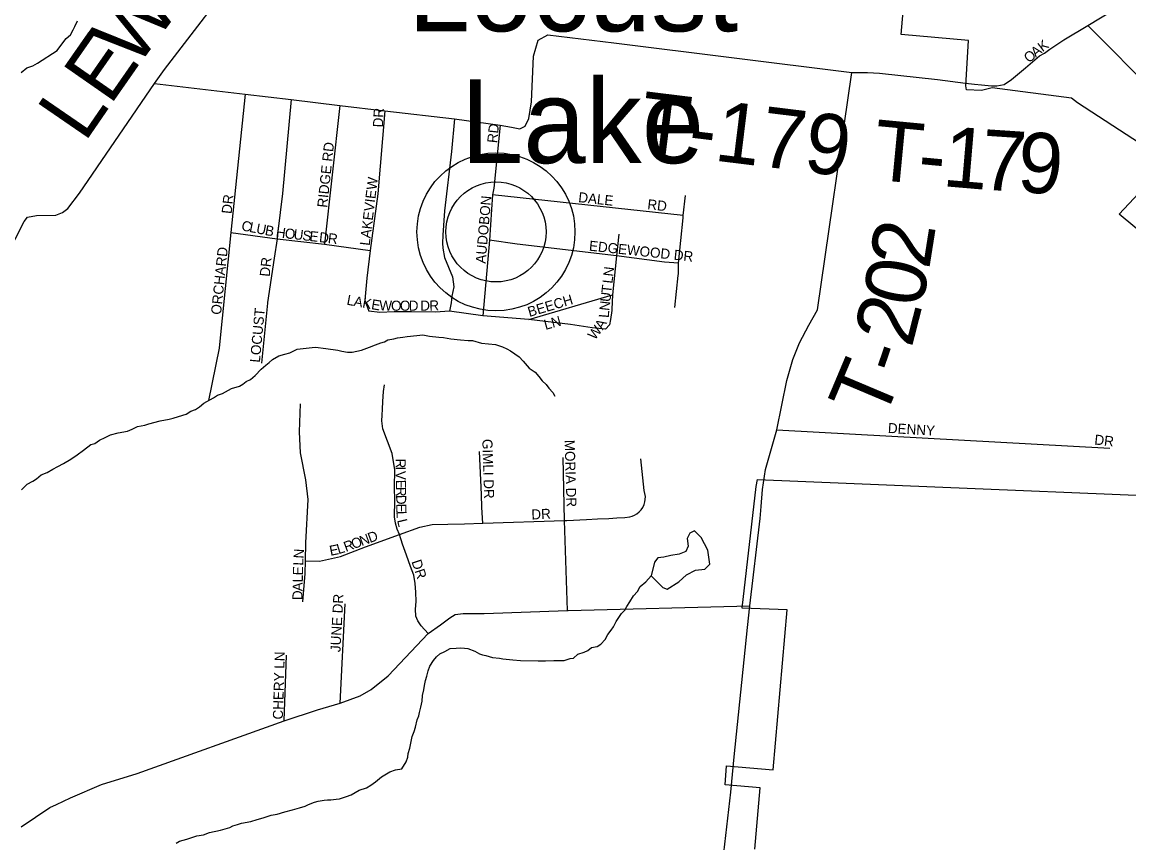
# Model space of a CAD drawing. Extents: x 1310247 to 1664935, y 235267 to 584339.
# Drawn here: x 1473756 to 1479257, y 375516 to 379597 of the extents above; entities that cross this region are included whole.
import ezdxf

# ---------------------------------------------------------------- set-up
doc = ezdxf.new("R2010")
doc.units = 0
for name, color, linetype in [('GM_X_City_Street', 7, 'Continuous'), ('GM_X_City_Street_Text', 7, 'Continuous'), ('GM_X_Corporation', 7, 'Continuous'), ('GM_X_Minor_Lake', 7, 'Continuous'), ('GM_X_Minor_River', 7, 'Continuous'), ('GM_X_Township_Road', 7, 'Continuous'), ('GM_X_Township_Road_Text', 7, 'Continuous'), ('GM_X_Township_Subdivision', 7, 'Continuous'), ('GM_X_Township_Subdivision_Text', 7, 'Continuous'), ('GM_X_Unincorporated', 7, 'Continuous'), ('GM_X_Unincorporated_Location', 7, 'Continuous'), ('GM_X_Unincorporated_Text', 7, 'Continuous')]:
    doc.layers.add(name, color=color, linetype=linetype)

msp = doc.modelspace()

# ---------------------------------------------------------------- linework, layer by layer
at = {"layer": 'GM_X_City_Street'}
for points in [[(1478596.3, 379279.6), (1478601.2, 379279.7), (1478636.9, 379286.5), (1478674, 379311.3), (1478744.1, 379370.1), (1478779.1, 379398.7), (1478813.6, 379428.8), (1478838.3, 379442.9), (1478864.4, 379462.4), (1478934.2, 379508.3), (1479054, 379580.4), (1479478.4, 379838.1), (1479631.8, 379914.8)], [(1479728.2, 378951.3), (1479392.9, 379238.4), (1479054, 379580.4)]]:
    msp.add_lwpolyline(points, dxfattribs=at)
at = {"layer": 'GM_X_Corporation'}
for points in [[(1479433.3, 378455.5), (1479209.8, 378641.8), (1479453.2, 378901.8), (1479002.1, 379195), (1478972.4, 379219.1), (1478577.1, 379269.4), (1478525.6, 379257.3), (1478449.6, 379260.3), (1478447.6, 379280.7), (1478459.4, 379505.4), (1478124.7, 379534.7), (1478173.2, 380089.8)], [(1477397.6, 375485.3), (1477424.2, 375789.9), (1477251.2, 375805), (1477257.8, 375899.1), (1477489.2, 375878.8), (1477558.8, 376674.5), (1477335.8, 376683.2), (1477405.4, 377287.6), (1477411.6, 377322.4), (1480296.6, 377203)]]:
    msp.add_lwpolyline(points, dxfattribs=at)
at = {"layer": 'GM_X_Minor_Lake'}
for points in [[(1476882.6, 376843.2), (1476941.1, 376786.3), (1476963.1, 376777.9), (1477019.9, 376813.1), (1477058.6, 376848.5), (1477103.2, 376871.9), (1477149.5, 376877.1), (1477174, 376900.8), (1477165.1, 376971.2), (1477132.1, 377034), (1477098.5, 377066.6)], [(1477098.5, 377066.6), (1477074.2, 377055), (1477061.7, 377029.1), (1477067.1, 376990.9), (1477054.6, 376965), (1477022.3, 376951.5), (1476980, 376944.2), (1476945.7, 376936.8), (1476915.5, 376933.3), (1476899.1, 376911.5), (1476882.6, 376843.2)]]:
    msp.add_lwpolyline(points, dxfattribs=at)
at = {"layer": 'GM_X_Minor_River'}
for points in [[(1473751.1, 379346.4), (1473779.6, 379370), (1473809.8, 379379.5), (1473832.1, 379393.2), (1473929.6, 379455.8), (1473943.9, 379473.6), (1473974.7, 379515.2), (1473997.1, 379532.9), (1474009.6, 379558.8), (1474017.9, 379574.7), (1474030.4, 379602.6)], [(1474571.6, 377646.9), (1474593.9, 377662.6), (1474618.1, 377670.2), (1474638.4, 377683.9), (1474658.8, 377701.6), (1474707.4, 377728.9), (1474727.7, 377742.6), (1474751.9, 377750.2), (1474796.5, 377775.5), (1474836.9, 377786.8), (1474853.1, 377796.6), (1474869.4, 377810.4), (1474891.6, 377820), (1474914, 377839.7), (1474944.7, 377871.3), (1474967.1, 377891), (1474983.4, 377904.8), (1474999.7, 377918.6), (1475032.1, 377938.1), (1475062.4, 377945.6), (1475086.6, 377953.2), (1475123, 377970.6), (1475197.4, 377979.4), (1475213.5, 377981.1), (1475265.6, 377974.2), (1475325.7, 377965.1), (1475345.7, 377960.7), (1475373.7, 377956.2), (1475395.8, 377955.8), (1475442.1, 377965.1), (1475482.5, 377980.4), (1475512.8, 377991.9), (1475539, 378001.5), (1475557.2, 378007.2), (1475573.4, 378017), (1475603.6, 378022.5), (1475621.8, 378026.2), (1475647.9, 378029.7), (1475670.1, 378033.4), (1475718.3, 378038.5), (1475748.5, 378042), (1475780.5, 378035.5), (1475826.6, 378030.6), (1475850.6, 378028.2), (1475886.7, 378021.5), (1475934.8, 378016.7), (1475972.9, 378014), (1475994.9, 378013.6), (1476038.9, 378000.8), (1476109, 377993.5), (1476143, 377982.9), (1476164.9, 377972.5), (1476182.7, 377962.1), (1476226.4, 377933.2), (1476246.1, 377910.8), (1476275.6, 377876.1), (1476305.4, 377855.5), (1476325.1, 377835.1), (1476340.8, 377812.7), (1476360.6, 377794.3), (1476374.3, 377776), (1476394.1, 377755.6), (1476403.8, 377737.3)], [(1473752.2, 377271.6), (1473780.8, 377299.2), (1473809.2, 377314.8), (1473827.4, 377326.5), (1473849.9, 377346.2), (1473880.2, 377357.7), (1473908.5, 377373.3), (1473932.8, 377386.9), (1473961.2, 377402.5), (1473997.7, 377423.9), (1474030.2, 377445.5), (1474060.7, 377469), (1474097.3, 377496.5), (1474117.5, 377502.2), (1474139.8, 377517.8), (1474168.1, 377531.4), (1474194.5, 377545), (1474232.8, 377554.4), (1474279.1, 377563.6), (1474303.3, 377573.2), (1474329.7, 377586.8), (1474365.9, 377592.2), (1474386.1, 377599.9), (1474442.5, 377615), (1474486.8, 377622.2), (1474507, 377627.9), (1474555.4, 377643.1), (1474571.6, 377646.9)], [(1475163, 375698.3), (1475179.2, 375706), (1475209.5, 375717.5), (1475227.7, 375723.2), (1475257.9, 375728.8), (1475274, 375730.5), (1475290, 375730.2), (1475316.2, 375733.8), (1475334.3, 375735.4), (1475368.6, 375746.9), (1475390.8, 375754.5), (1475431.3, 375777.9), (1475467.7, 375789.3), (1475490, 375803), (1475512.3, 375818.7), (1475542.9, 375844.3), (1475559.1, 375854), (1475583.4, 375869.7), (1475611.7, 375879.2), (1475643.9, 375884.7), (1475664.5, 375918.5), (1475673, 375942.4), (1475675.3, 375960.5), (1475683.8, 375986.4), (1475694.8, 376044.5), (1475705.2, 376070.4), (1475711.6, 376090.4), (1475720.3, 376128.4), (1475728.6, 376148.3), (1475730.9, 376164.4), (1475737.4, 376190.3), (1475743.9, 376220.4), (1475746.4, 376248.5), (1475752.9, 376276.5), (1475755.3, 376298.5), (1475761.7, 376322.5), (1475768.1, 376344.5), (1475774.5, 376370.5), (1475783, 376394.4), (1475801.5, 376422.2), (1475815.9, 376440.1), (1475832.2, 376455.8), (1475856.5, 376467.5), (1475882.8, 376483.1), (1475913, 376484.5), (1475935.1, 376486.2), (1475955.1, 376483.8), (1475971.1, 376481.5), (1476007, 376468.8), (1476028.9, 376456.4), (1476044.9, 376450.1), (1476060.9, 376447.8), (1476094.8, 376437.2), (1476128.9, 376434.6), (1476144.9, 376430.3), (1476195, 376425.4), (1476233.1, 376422.7), (1476321.4, 376421.2), (1476357.5, 376420.5), (1476399.7, 376421.8), (1476449.9, 376422.9), (1476480.2, 376432.4), (1476496.3, 376434.2), (1476518.7, 376453.9), (1476548.9, 376463.4), (1476567.2, 376473.1), (1476585.5, 376486.8), (1476613.7, 376492.4), (1476631.9, 376504.1), (1476654.4, 376527.8), (1476666.9, 376551.7), (1476683.3, 376573.5), (1476695.6, 376589.3), (1476708.1, 376617.3), (1476734.9, 376657), (1476751.2, 376672.7), (1476761.5, 376690.6), (1476776, 376714.5), (1476794.5, 376744.3), (1476815, 376766), (1476827.4, 376789.9), (1476855.9, 376813.5), (1476882.9, 376842.8)], [(1474521.6, 375514.7), (1474537.8, 375524.4), (1474574.1, 375533.8), (1474624.6, 375551), (1474656.8, 375556.5), (1474687.1, 375568), (1474741.5, 375579.1), (1474787.9, 375592.4), (1474804, 375600.1), (1474826.2, 375607.8), (1474846.4, 375613.4), (1474892.7, 375622.7), (1474925, 375632.1), (1474953.3, 375639.7), (1474993.6, 375653), (1475023.8, 375658.5), (1475062.2, 375669.9), (1475100.5, 375679.3), (1475134.8, 375690.7), (1475163, 375698.3)]]:
    msp.add_lwpolyline(points, dxfattribs=at)
at = {"layer": 'GM_X_Township_Road'}
for points in [[(1474414.3, 379292.2), (1474414.3, 379292.2), (1474463.8, 379361.3), (1474866.7, 379886.9), (1474983.5, 380045.4), (1475023.1, 380124.7), (1475031.5, 380178.9), (1475048.2, 380295.7), (1475071.1, 380473), (1475127.4, 381259.4), (1475146.4, 381427), (1475164.2, 381592.2), (1475177.1, 381759), (1475238.4, 382310.7), (1475299.6, 382891), (1475330.3, 383123.9), (1475336.4, 383279.2), (1475348.7, 383452.9), (1475352.7, 383737.9)], [(1474414.3, 379292.2), (1474865.2, 379238.6), (1475092.7, 379211.6), (1475335.6, 379182.8), (1475558.1, 379156.4), (1475904.9, 379115.3), (1476132.5, 379084.8), (1476189.1, 379074.8), (1476229.1, 379065.5), (1476256.2, 379080.2), (1476274.7, 379117.3), (1476287.1, 379199.9), (1476297.1, 379427.1), (1476320.3, 379507.4), (1476369.7, 379533.7), (1476697.3, 379493.5), (1477880.2, 379345.7), (1477958.4, 379346.6), (1478018, 379342.6), (1478306, 379311.3), (1478445.6, 379293.6), (1478490.6, 379288.6)], [(1477429.5, 377188.2), (1477436.3, 377272.3), (1477450.4, 377373), (1477507, 377569.1), (1477557.3, 377815.6), (1477586.5, 377919.8), (1477620, 378002), (1477666, 378090.4), (1477709.3, 378165.5), (1477880.2, 379345.7)], [(1473673.9, 378426), (1473674.4, 378427), (1473765.9, 378605.6), (1473782.5, 378627.3), (1473826.7, 378636.1), (1473922.7, 378637.7), (1473957.1, 378650.8), (1473983.6, 378670.2), (1474041.6, 378746.8), (1474414.3, 379292.2)], [(1478490.6, 379288.6), (1478524.3, 379284.8), (1478575.1, 379279.5), (1478596.3, 379279.6)], [(1477361.6, 376587.3), (1477372.7, 376694.5), (1477424.8, 377129.2), (1477429.5, 377188.2)], [(1473926.2, 375707.4), (1473996.8, 375739.4), (1474150.8, 375805.8), (1474327.5, 375860.9), (1475059.1, 376122.6), (1475223.6, 376176.7), (1475336.4, 376210.4), (1475436.6, 376246.4), (1475490.7, 376278.5), (1475576.1, 376346.2), (1475775, 376557.4), (1475835.3, 376599.4), (1475881.8, 376635), (1475908, 376650.7), (1475948.1, 376656.2), (1476052.1, 376656.9), (1476466.1, 376670.5), (1476469.7, 376670.6), (1477372.7, 376694.5)], [(1477078.3, 374104.2), (1477079.4, 374115.1), (1477181.9, 374832.6), (1477224.2, 375265.9), (1477239.3, 375423.2), (1477279, 375768.6), (1477294.9, 375943.6), (1477361.6, 376587.3)], [(1473750.5, 375595.3), (1473893.1, 375692.4), (1473926.2, 375707.4)]]:
    msp.add_lwpolyline(points, dxfattribs=at)
at = {"layer": 'GM_X_Township_Subdivision'}
for points in [[(1474865.2, 379238.6), (1474793.5, 378551.1), (1474735, 377976.8), (1474734.6, 377975.2)], [(1475092.7, 379211.6), (1475050.4, 378744.9), (1475027.6, 378555)], [(1475335.6, 379182.8), (1475259.6, 378493.1)], [(1475558.1, 379156.4), (1475523.7, 378742.5), (1475486.4, 378461.3), (1475469.8, 378323.6), (1475459.8, 378214.9), (1475478.6, 378158.9)], [(1475904.9, 379115.3), (1475890.7, 378952.7), (1475855.6, 378657.8), (1475847.6, 378536.8), (1475845.9, 378497), (1475847.6, 378472.9), (1475855, 378426.7), (1475894.7, 378330.6), (1475901.4, 378281.1), (1475892.5, 378233.9), (1475888.7, 378200.9), (1475880.4, 378159.6)], [(1476132.5, 379084.8), (1476100.9, 378770.4), (1476094.7, 378738.7), (1476089.7, 378665.8), (1476078.4, 378512.8), (1476045.4, 378137.1)], [(1477042.3, 378635.2), (1476094.7, 378738.7)], [(1477041.1, 378623.1), (1477042.3, 378635.2), (1477052.7, 378734.3)], [(1477017.9, 378344.6), (1477018.7, 378398.5), (1477041.1, 378623.1)], [(1474793.5, 378551.1), (1475023.4, 378519.6), (1475259.6, 378493.1), (1475486.4, 378461.3)], [(1475027.6, 378555), (1475023.4, 378519.6), (1475008.3, 378423.4), (1474975.6, 378203.5)], [(1477018.7, 378398.5), (1476948.9, 378403.5), (1476710.2, 378435.3), (1476215.9, 378492.8), (1476078.4, 378512.8)], [(1476721.6, 378541.9), (1476710.2, 378435.3), (1476690.4, 378240.9), (1476686.9, 378169)], [(1477000.8, 378177.8), (1477017.7, 378337.2), (1477017.9, 378344.6)], [(1476274.1, 378117.6), (1476690.4, 378240.9)], [(1474975.6, 378203.5), (1474974.9, 378198.7), (1474945.3, 377900.4)], [(1476656.5, 378070.2), (1476589.5, 378075.9), (1476482, 378092.8), (1476274.1, 378117.6), (1476045.4, 378137.1), (1475880.4, 378159.6), (1475810.7, 378154.4), (1475692.2, 378156.7), (1475606, 378155.9), (1475534, 378153.2), (1475478.6, 378158.9)], [(1476686.9, 378169), (1476686.6, 378163.6), (1476680.1, 378117.4), (1476675.3, 378091), (1476656.5, 378070.2)], [(1474734.6, 377975.2), (1474681.9, 377715.8)], [(1475775, 376557.4), (1475739.6, 376594.5), (1475722.3, 376620.4), (1475713.7, 376642.8), (1475711.9, 376678.2), (1475714.5, 376715.3), (1475712.8, 376761.9), (1475710.2, 376805.1), (1475702.5, 376846.5), (1475686.7, 376890.8), (1475666, 376946.8), (1475646.2, 377001), (1475631.3, 377049.8), (1475620.8, 377076.3), (1475611.4, 377105.1), (1475607.6, 377136.6), (1475609, 377218.1), (1475607.6, 377284), (1475608.5, 377370.7), (1475595.3, 377452.6), (1475549.2, 377575.1), (1475544.5, 377614.7), (1475545.4, 377643.2), (1475546.7, 377673), (1475548.8, 377710.1), (1475552.7, 377759.7), (1475557.4, 377793.4)], [(1475151.9, 376713.5), (1475163, 376854.9), (1475164.2, 376917.8), (1475166.5, 377007.5), (1475178.1, 377223.3), (1475166.3, 377321.3), (1475140.3, 377454.7), (1475134.4, 377559.8), (1475139.1, 377699.1)], [(1477507, 377569.1), (1479162, 377478.7)], [(1476045.5, 377105.2), (1476041.6, 377183.1), (1476039.7, 377247.3), (1476029.8, 377461.4)], [(1475164.2, 376917.8), (1475234.6, 376917.3), (1475339.3, 376940.3), (1475463.4, 376988.1), (1475631.3, 377049.8), (1475732.2, 377086.3), (1475794.5, 377099.2), (1475871.8, 377101.3), (1475954.5, 377102.5), (1476045.5, 377105.2), (1476451.6, 377118.8), (1476464.2, 377118.9), (1476464.3, 377118.9), (1476561.8, 377123.5), (1476616.6, 377126.9), (1476672.4, 377129.3), (1476712.1, 377131.3), (1476752.3, 377133.8), (1476776.2, 377136.2), (1476789, 377140.6), (1476800.2, 377145.9), (1476811.6, 377151.7), (1476823.1, 377161.1), (1476833, 377172), (1476840.6, 377182.6), (1476847.6, 377198), (1476851, 377211.2), (1476853.6, 377223.9), (1476854.2, 377238.6), (1476851.8, 377252.6), (1476848.1, 377267.5), (1476831.5, 377425.5)], [(1476466.1, 376670.5), (1476451.6, 377118.8), (1476444.6, 377431.4)], [(1475336.4, 376210.4), (1475361.4, 376703.8)], [(1475059.1, 376122.6), (1475070, 376449.3)]]:
    msp.add_lwpolyline(points, dxfattribs=at)
at = {"layer": 'GM_X_Unincorporated'}
for radius in [392.8, 249]:
    msp.add_circle((1476111.2, 378553.8), radius, dxfattribs=at)
at = {"layer": 'GM_X_Unincorporated_Location'}
msp.add_line((1476111.2, 378553.8), (1476111.2, 378553.8), dxfattribs=at)

# ---------------------------------------------------------------- texts
at = {"layer": 'GM_X_City_Street_Text'}
for s, rotation, p in [('K', 37.342, (1478828.4, 379446.6)), ('O', 39.0557, (1478760.3, 379391.6)), ('A', 38.7895, (1478794.4, 379419.2))]:
    msp.add_text(s, height=50, rotation=rotation, dxfattribs=at).set_placement(p)
at = {"layer": 'GM_X_Township_Road_Text'}
for s, rotation, p in [('W', 53.4366, (1474320.2, 379360.3)), ('E', 55.1474, (1474193.3, 379178)), ('L', 55.5135, (1474066.5, 378993.5)), ('T-179', 352.98, (1476815, 378955.5)), ('T', 354.5596, (1477978.1, 378814.7)), ('1', 355.1428, (1478326, 378781.8)), ('7', 356.1647, (1478514.5, 378765.8)), ('9', 356.1527, (1478697.4, 378753.5)), ('-', 354.6239, (1478201.5, 378793.5)), ('2', 81.0069, (1478264.1, 378362.9)), ('0', 78.9866, (1478226.8, 378170.1)), ('2', 75.7078, (1478177.1, 377972.8)), ('-', 71.0913, (1478129.6, 377831)), ('T', 67.152, (1478034.5, 377603.2))]:
    msp.add_text(s, height=300, rotation=rotation, dxfattribs=at).set_placement(p)
at = {"layer": 'GM_X_Township_Subdivision_Text'}
for s, rotation, p in [('DR', 86.989, (1475549.2, 379072.4)), ('RD', 83.9934, (1476116.9, 378993.6)), ('RIDGE RD', 83.8536, (1475272.1, 378672.5)), ('LAKEVIEW', 83.0646, (1475483.3, 378483.3)), ('DR', 83.9946, (1474796.9, 378641.6)), ('AUDOBON', 85.0978, (1476059.6, 378394.8)), ('DALE', 353.8271, (1476518.8, 378702.2)), ('RD', 353.6625, (1476862, 378667)), ('C', 349.0044, (1474843.2, 378561.9)), ('L', 348.9741, (1474882.1, 378554.4)), ('U', 348.9999, (1474916.7, 378547.6)), ('B', 349.0138, (1474959.9, 378539.2)), ('H', 352.2133, (1475014.8, 378528.8)), ('O', 353.5363, (1475059.6, 378522.7)), ('U', 353.5709, (1475103.4, 378517.8)), ('S', 353.5741, (1475147.1, 378512.8)), ('E', 353.5888, (1475182.1, 378508.9)), ('D', 353.5826, (1475230.2, 378503.5)), ('R', 353.574, (1475273.9, 378498.5)), ('EDGEWOOD DR', 353.9039, (1476572, 378460.8)), ('ORCHARD', 84.1227, (1474744.1, 378140)), ('DR', 83.9946, (1474986.1, 378329.2)), ('N', 83.4957, (1476694.1, 378330.2)), ('T', 83.4848, (1476684.6, 378247.1)), ('L', 83.4857, (1476690.1, 378295.2)), ('L', 349.6438, (1475366.7, 378192.3)), ('A', 349.6495, (1475401.4, 378186)), ('K', 349.6589, (1475444.7, 378178.1)), ('BEECH', 16.4611, (1476277.6, 378130.5)), ('U', 83.4914, (1476679.6, 378203.4)), ('LOCUST', 84.7089, (1474937.6, 377902.3)), ('E', 350.519, (1475488.8, 378170.1)), ('W', 358.1599, (1475530.7, 378163.5)), ('O', 0.1954, (1475589.8, 378161.7)), ('O', 0.1749, (1475633.8, 378161.8)), ('D', 0.1729, (1475677.8, 378162)), ('D', 0.1749, (1475735, 378162.2)), ('R', 2.048, (1475780.8, 378162.3)), ('N', 83.4715, (1476674.6, 378159.7)), ('LN', 15.5291, (1476357.7, 378066.1)), ('L', 85.3027, (1476671.8, 378125)), ('W', 52.1751, (1476602.9, 378013)), ('A', 59.2149, (1476641.7, 378063.7)), ('DENNY', 356.4984, (1478058.4, 377554.3)), ('GIMLI DR', 271.8173, (1476043.2, 377523.4)), ('MORIA DR', 271.6837, (1476452.4, 377519)), ('DR', 353.6505, (1479084.1, 377497)), ('R', 270.9229, (1475612, 377426.4)), ('I', 270.9653, (1475612.7, 377386.7)), ('V', 270.9181, (1475613, 377364.8)), ('E', 270.9339, (1475613.7, 377320.8)), ('R', 270.9229, (1475614.3, 377285.6)), ('D', 270.9482, (1475614.9, 377246)), ('E', 270.9289, (1475615.7, 377202)), ('L', 272.4189, (1475616.3, 377165.4)), ('L', 283.5077, (1475619.2, 377119.9)), ('DR', 3.011, (1476288.5, 377123.2)), ('R', 20.1949, (1475365.2, 376962.2)), ('O', 20.302, (1475402.4, 376975.8)), ('N', 20.267, (1475443.7, 376991.1)), ('D', 20.302, (1475485, 377006.4)), ('N', 86.3473, (1475154.3, 376928.6)), ('E', 11.2456, (1475288.8, 376942.8)), ('L', 16.9156, (1475328.5, 376950.9)), ('L', 87.6766, (1475152.9, 376893.8)), ('DR', 288.435, (1475690.7, 376914.4)), ('E', 88.6879, (1475151.8, 376845.6)), ('A', 88.6668, (1475150, 376766.4)), ('L', 88.6879, (1475151, 376810.5)), ('D', 88.6886, (1475149, 376722.5)), ('JUNE DR', 86.985, (1475338, 376463.2)), ('CHERY LN', 88.3406, (1475052, 376128.5))]:
    msp.add_text(s, height=50, rotation=rotation, dxfattribs=at).set_placement(p)
at = {"layer": 'GM_X_Unincorporated_Text'}
for s, p in [('Locust', (1475673, 379551.2)), ('Lake', (1475937, 378895.6))]:
    msp.add_text(s, height=417, rotation=0, dxfattribs=at).set_placement(p)

doc.saveas('drawing.dxf')
